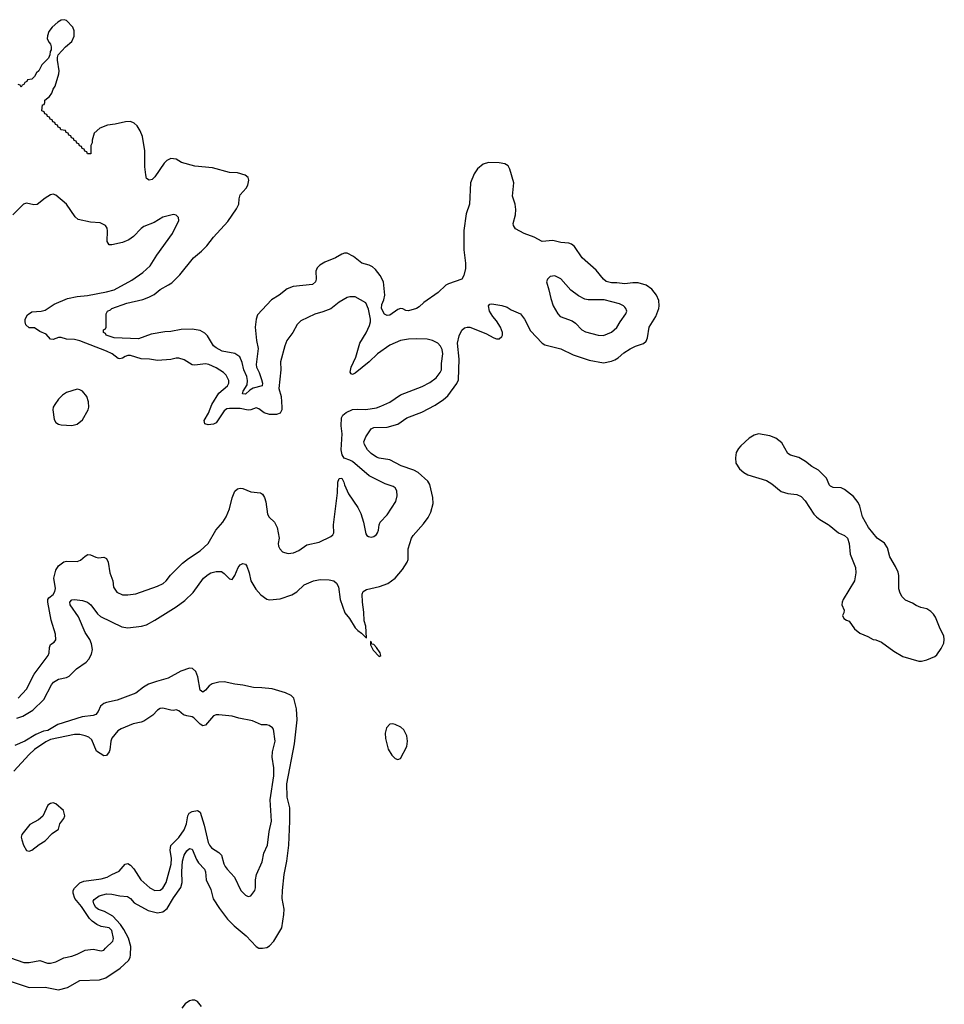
# Model space of a CAD drawing. Header units: inches. Extents: x 1245430 to 1420861, y 606325 to 671315.
# Tile 319 of 319: x 1413940 to 1420861, y 650918 to 658292. Entities that reach past the tile are written whole.
import ezdxf

# ---------------------------------------------------------------- set-up
doc = ezdxf.new("R2010")
doc.units = ezdxf.units.IN
doc.header["$MEASUREMENT"] = 0
doc.layers.add('B4615', color=7, linetype='Continuous')
doc.layers.add('B4625', color=7, linetype='Continuous')

msp = doc.modelspace()

# ---------------------------------------------------------------- linework, layer by layer
at = {"layer": 'B4615', "color": 5}
for points, elevation in [([(1413918, 653062), (1413963.5, 653076.5), (1414038.2, 653121.8), (1414119, 653201), (1414178.3, 653310), (1414193.6, 653330), (1414230, 653354), (1414290, 653365.3), (1414310, 653376.5), (1414365.1, 653430), (1414438.3, 653481.7), (1414457.4, 653502.6), (1414478.1, 653541.8), (1414483.7, 653576.3), (1414478, 653618), (1414464.1, 653650), (1414430, 653703.1), (1414380.1, 653819.9), (1414317.8, 653910), (1414313.7, 653930), (1414330, 653947.4), (1414350, 653949.1), (1414410, 653941.3), (1414448, 653930), (1414470.8, 653910.8), (1414522.9, 653843), (1414543.8, 653823.8), (1414705.2, 653745.2), (1414750, 653737.5), (1414850.8, 653749.2), (1414890, 653760.9), (1414950, 653794.9), (1415110, 653894), (1415176.8, 653943.2), (1415237.3, 654002.7), (1415315.3, 654110), (1415350, 654137.8), (1415370, 654150.2), (1415410, 654160.2), (1415450, 654158.5), (1415470, 654145.7), (1415510, 654103.7), (1415530, 654100.3), (1415549.7, 654130), (1415574.2, 654190), (1415590, 654208.9), (1415610, 654219.6), (1415630, 654214.9), (1415639.3, 654199.3), (1415656.8, 654150), (1415669.4, 654089.4), (1415706.3, 654026.3), (1415744.5, 653984.5), (1415790, 653953), (1415810, 653948.2), (1415890, 653955), (1415976, 653984), (1416013.5, 654006.5), (1416070, 654059.3), (1416138, 654090), (1416190, 654099.3), (1416257.5, 654097.5), (1416290.2, 654090.2), (1416311.9, 654071.9), (1416325.8, 654045.8), (1416339.6, 653950), (1416374, 653850), (1416407.9, 653807.9), (1416450, 653738.8), (1416470, 653718), (1416499.1, 653699.1), (1416530, 653664.7), (1416536.4, 653663.6), (1416531.1, 653750), (1416518.9, 653790), (1416516.3, 653856.3), (1416504.7, 653930), (1416503, 653990), (1416510.9, 654009.1), (1416534.8, 654025.2), (1416632.2, 654047.8), (1416694.5, 654070), (1416749.8, 654110.2), (1416805.1, 654174.9), (1416840.4, 654230), (1416848.1, 654250), (1416848.6, 654330), (1416873.3, 654410), (1416884, 654430), (1416962.3, 654517.7), (1416996.6, 654563.4), (1417016.2, 654603.8), (1417035, 654670), (1417032.7, 654712.7), (1417009.8, 654810.2), (1416995.4, 654835.4), (1416921.7, 654901.7), (1416890, 654919.9), (1416796.3, 654950), (1416710, 654996.8), (1416631.3, 655008.7), (1416610, 655016.3), (1416570, 655042.8), (1416544.4, 655070), (1416521.6, 655110), (1416516.4, 655130), (1416530, 655168), (1416570, 655228.5), (1416590, 655237.1), (1416690, 655239.7), (1416770, 655264), (1416837.4, 655310), (1416950, 655354.2), (1417050, 655404.3), (1417112.4, 655447.6), (1417143.9, 655476.1), (1417211.9, 655568.1), (1417224.8, 655595.2), (1417229.9, 655750.1), (1417217.8, 655870), (1417230, 655924), (1417250, 655966.4), (1417270, 655983.7), (1417290, 655990.3), (1417310, 655990.3), (1417430, 655942), (1417489.5, 655909.5), (1417510, 655902.9), (1417530, 655902.6), (1417550, 655919.3), (1417554.6, 655930), (1417554.4, 655950), (1417539.8, 655990), (1417510, 656038), (1417480.7, 656070), (1417457.2, 656110), (1417448.7, 656150), (1417458, 656162), (1417475.3, 656164.7), (1417550, 656153), (1417590, 656138.3), (1417619.2, 656119.2), (1417688.3, 656088.3), (1417718, 656050), (1417763.1, 655963.1), (1417850, 655870.2), (1417870, 655856.8), (1417990, 655827), (1418083.2, 655783.2), (1418202, 655742), (1418310, 655723), (1418370, 655734.4), (1418395.8, 655744.2), (1418420.4, 655759.6), (1418462.7, 655797.3), (1418510, 655827.5), (1418550, 655848.1), (1418610, 655867.2), (1418630, 655884.2), (1418639.8, 655910), (1418651.6, 655990), (1418701, 656070), (1418725.2, 656130), (1418727.3, 656150), (1418724.3, 656190), (1418706.8, 656230), (1418673.1, 656273.1), (1418630, 656303.9), (1418570, 656321.5), (1418530, 656322.6), (1418470, 656314.5), (1418410, 656321.6), (1418370, 656320.5), (1418330, 656330.7), (1418308.9, 656348.9), (1418255.5, 656415.5), (1418150.8, 656510), (1418093.3, 656593.3), (1418070, 656611.6), (1418050, 656619.1), (1417990, 656623), (1417930, 656638.6), (1417850, 656631.1), (1417790, 656664.6), (1417717, 656690), (1417650, 656726.2), (1417635.5, 656750), (1417634.9, 656765.1), (1417650.9, 656830), (1417652.8, 656870), (1417649.2, 656910), (1417627.8, 656970), (1417638, 657070), (1417610, 657173.2), (1417597.2, 657197.3), (1417572.1, 657212.1), (1417530, 657219.2), (1417450, 657221.8), (1417409.3, 657210.7), (1417365.6, 657174.4), (1417342.2, 657137.8), (1417315, 657070), (1417306.9, 656910), (1417281.7, 656838.3), (1417265.4, 656714.6), (1417264.2, 656570), (1417277.3, 656470), (1417276.5, 656430), (1417264.5, 656375.5), (1417250.2, 656349.8), (1417150, 656314.7), (1417130, 656303), (1417072.4, 656250), (1416965, 656175), (1416930, 656141.3), (1416910, 656128.5), (1416850, 656111.8), (1416830, 656114.5), (1416807.7, 656127.7), (1416790, 656129.6), (1416770, 656122.4), (1416710, 656078.9), (1416690, 656075.8), (1416670, 656087.6), (1416647.5, 656130), (1416650, 656159.1), (1416665.2, 656194.8), (1416671.8, 656230), (1416661.8, 656330), (1416637.2, 656377.2), (1416602.2, 656422.2), (1416581.4, 656441.4), (1416555.2, 656455.2), (1416500.7, 656470), (1416438.6, 656518.6), (1416390, 656542.7), (1416370, 656542.7), (1416350, 656536.4), (1416303, 656510), (1416222.9, 656477.1), (1416185.2, 656454.8), (1416166.1, 656433.9), (1416156.9, 656410), (1416158.3, 656350), (1416152.9, 656330), (1416132.4, 656310), (1415987, 656293), (1415943, 656277), (1415882, 656230), (1415824.9, 656195.1), (1415719.1, 656080.9), (1415708.6, 656050), (1415701.7, 655990), (1415712.1, 655890), (1415723.6, 655830), (1415710.8, 655710), (1415713.2, 655690), (1415732.7, 655650), (1415750, 655597.3), (1415756.9, 655570), (1415755.3, 655550), (1415686.9, 655533.1), (1415661.9, 655518.1), (1415630, 655489), (1415608.7, 655490), (1415613.7, 655510), (1415641.4, 655558.6), (1415645.6, 655590), (1415639.1, 655619.1), (1415617.3, 655670), (1415606.2, 655726.1), (1415586.6, 655766.6), (1415550, 655791.3), (1415456, 655810), (1415410, 655833.7), (1415389.8, 655850), (1415344.9, 655924.9), (1415324.3, 655944.3), (1415290, 655964.2), (1415230, 655973.7), (1415147.8, 655972.2), (1415070, 655956), (1415026.4, 655953.6), (1414922.5, 655937.5), (1414830, 655901.3), (1414646, 655910), (1414586, 655930), (1414582, 655942), (1414566, 655950), (1414566, 655970), (1414582, 655978), (1414586, 655990), (1414586, 656090), (1414598, 656110), (1414620.2, 656119.8), (1414629.2, 656130), (1414742, 656170), (1414862.2, 656197.8), (1414906.5, 656213.5), (1414945.2, 656234.8), (1414990, 656271.2), (1415054.3, 656305.7), (1415077.4, 656322.6), (1415137.8, 656382.2), (1415240.5, 656510), (1415300.9, 656559.1), (1415340.9, 656599.1), (1415390, 656663.1), (1415498.5, 656781.5), (1415563.6, 656876.4), (1415579.7, 656910), (1415581.3, 656950), (1415590, 656981), (1415634, 657030), (1415646.6, 657053.4), (1415654, 657090), (1415649.2, 657110), (1415627.8, 657127.8), (1415570, 657146.3), (1415510, 657148), (1415383.7, 657183.7), (1415250, 657194.7), (1415150, 657223.7), (1415110, 657247), (1415070, 657253.2), (1415041.1, 657238.9), (1415022, 657218), (1414950, 657115.3), (1414930, 657095.3), (1414908, 657090), (1414890, 657102), (1414882.7, 657130), (1414877.2, 657190), (1414877.2, 657310), (1414858.4, 657418.4), (1414841.2, 657461.2), (1414818, 657498), (1414797, 657517), (1414770, 657529.4), (1414732.8, 657527.2), (1414654, 657510), (1414596.8, 657503.2), (1414539.8, 657480.2), (1414498, 657442), (1414482, 657390), (1414482, 657370), (1414472, 657350), (1414472, 657288), (1414447.3, 657287.3), (1414442, 657302), (1414427.3, 657307.3), (1414422, 657322), (1414407.3, 657327.3), (1414402, 657342), (1414387.3, 657347.3), (1414382, 657362), (1414367.3, 657367.3), (1414362, 657382), (1414347.3, 657387.3), (1414342, 657402), (1414327.3, 657407.3), (1414322, 657422), (1414307.3, 657427.3), (1414302, 657442), (1414287.3, 657447.3), (1414282, 657462), (1414247.3, 657467.3), (1414242, 657482), (1414227.3, 657487.3), (1414222, 657502), (1414207.3, 657507.3), (1414202, 657522), (1414187.3, 657527.3), (1414182, 657542), (1414167.3, 657547.3), (1414162, 657562), (1414147.3, 657567.3), (1414142, 657582), (1414127.3, 657587.3), (1414122, 657602), (1414106, 657610), (1414110, 657654), (1414122, 657658), (1414128, 657672), (1414128.7, 657690), (1414162, 657718), (1414179, 657741), (1414190, 657772), (1414205.2, 657794.8), (1414233.2, 657886.8), (1414234, 657910), (1414222, 657990), (1414222, 658010), (1414228.7, 658030), (1414282.7, 658090), (1414329.6, 658130.3), (1414347, 658170), (1414347, 658210), (1414337.2, 658237.2), (1414290, 658285.2), (1414272.5, 658292.5), (1414250, 658289.3), (1414225.5, 658274.5), (1414182.8, 658237.2), (1414157.1, 658202.9), (1414147.3, 658172.7), (1414146, 658150), (1414160.5, 658120.5), (1414170.8, 658110), (1414176, 658090), (1414174, 658066), (1414166.8, 658053.2), (1414164.7, 658030), (1414155.3, 658004.7), (1414105.4, 657954.6), (1414082, 657910), (1414064.7, 657895.3), (1414050, 657868), (1414030, 657848), (1413998, 657842), (1413994, 657830), (1413978, 657822), (1413970, 657806), (1413958, 657802), (1413950, 657786), (1413942, 657802), (1413927.3, 657807.3)], 760), ([(1413928.1, 653210), (1413990, 653278.3), (1414048, 653390), (1414152.2, 653530), (1414160.4, 653550), (1414163.1, 653590), (1414170, 653614), (1414197.2, 653630), (1414211.2, 653648.8), (1414207.8, 653690), (1414175, 653795), (1414148.9, 653930), (1414149.8, 653950), (1414157.8, 653962.2), (1414190, 653987.6), (1414201.8, 654010), (1414206.7, 654033.3), (1414196, 654110), (1414209.1, 654170.9), (1414230, 654202.6), (1414270, 654232.9), (1414290, 654238.3), (1414370, 654234.3), (1414395.5, 654244.5), (1414430, 654275.8), (1414450, 654286.7), (1414470, 654284.9), (1414510, 654266.3), (1414530, 654263.1), (1414570, 654266.7), (1414590, 654258), (1414602.6, 654230), (1414613.6, 654150), (1414637.4, 654090), (1414641.6, 654041.6), (1414666.1, 654006.1), (1414710, 653984.9), (1414750, 653984.6), (1414810, 653993.1), (1414972.3, 654050), (1415013, 654070), (1415035.4, 654090), (1415067.5, 654132.5), (1415158.5, 654221.5), (1415203, 654257), (1415290, 654315.3), (1415349.7, 654370), (1415407.1, 654470), (1415461.2, 654530), (1415484.7, 654570), (1415511, 654630), (1415530, 654711), (1415550, 654760.7), (1415570, 654779.1), (1415590, 654783.8), (1415610, 654781.6), (1415670, 654756.4), (1415742, 654750), (1415758, 654738), (1415772.8, 654712.8), (1415782.5, 654682.5), (1415795.8, 654590), (1415807.6, 654567.6), (1415847.7, 654530), (1415868, 654490), (1415881.1, 654410), (1415875.5, 654370), (1415878, 654350), (1415887.7, 654330), (1415907.1, 654307.1), (1415921.3, 654301.3), (1415950, 654294.9), (1415990, 654299.3), (1416030, 654317.6), (1416090, 654359.5), (1416180.6, 654379.4), (1416270, 654422.4), (1416284.7, 654435.3), (1416291.4, 654450), (1416289.6, 654510), (1416318.7, 654750), (1416320.9, 654830), (1416330, 654856), (1416350, 654858.8), (1416366.8, 654830), (1416370.7, 654810), (1416401.4, 654741.4), (1416470, 654639.1), (1416493.5, 654593.5), (1416514, 654530), (1416530, 654442), (1416538, 654430), (1416550, 654422.8), (1416570, 654417.3), (1416590, 654420.7), (1416610, 654436), (1416617, 654450), (1416624.5, 654470), (1416629.5, 654510), (1416638, 654530), (1416690, 654583.8), (1416754.8, 654685.2), (1416765.6, 654725.6), (1416762.7, 654762.7), (1416750, 654786), (1416735.8, 654795.8), (1416676.6, 654816.6), (1416555.4, 654875.4), (1416430, 654982.7), (1416410, 654994.5), (1416368.5, 655008.5), (1416353.8, 655033.8), (1416346.2, 655070), (1416353.5, 655190), (1416345.7, 655250), (1416348.1, 655310), (1416359.6, 655330), (1416383.6, 655350), (1416430, 655372.9), (1416470, 655376.2), (1416530, 655373.6), (1416610, 655386.5), (1416643.1, 655396.9), (1416711.1, 655428.9), (1416790, 655482.7), (1416953.5, 655546.5), (1417010, 655574.3), (1417057.1, 655610), (1417088.5, 655650), (1417096.4, 655670), (1417097.5, 655717.5), (1417107.3, 655790), (1417102.7, 655822.7), (1417090, 655847.4), (1417069.3, 655869.3), (1417030, 655890.8), (1416990, 655898.9), (1416910, 655901.8), (1416850, 655899.8), (1416790, 655890.8), (1416710, 655853.8), (1416618.8, 655790), (1416555.6, 655730), (1416450, 655645.1), (1416430, 655636), (1416420.1, 655640.1), (1416412.9, 655652.9), (1416421.2, 655690), (1416455.1, 655764.9), (1416486, 655870), (1416533, 655947), (1416558.2, 656001.8), (1416565.5, 656030), (1416565.3, 656050), (1416550, 656125.2), (1416530, 656172.3), (1416450, 656215.6), (1416410, 656216.9), (1416390, 656211.3), (1416330, 656176.9), (1416270, 656127.1), (1416210, 656103.5), (1416150, 656087.1), (1416043.4, 656036.6), (1416016, 656010), (1415985.3, 655950), (1415940.3, 655890), (1415923.7, 655850), (1415891.7, 655730), (1415895.3, 655670), (1415880.7, 655530), (1415897.3, 655470), (1415902.9, 655390), (1415901.3, 655370), (1415890, 655346), (1415863.2, 655336.8), (1415810, 655336.8), (1415770, 655348.2), (1415730, 655378.7), (1415710, 655386.6), (1415670, 655370.7), (1415650, 655368.1), (1415590, 655379.9), (1415510, 655381.6), (1415490, 655377.8), (1415470, 655363.9), (1415410, 655273.5), (1415390, 655264.4), (1415350, 655257.8), (1415324.8, 655264.8), (1415320.3, 655290), (1415353.6, 655346.4), (1415379, 655410), (1415430, 655496.2), (1415496.3, 655550), (1415506.3, 655570), (1415504.2, 655590), (1415484.7, 655630), (1415466, 655650), (1415410, 655686.2), (1415355.1, 655710), (1415330, 655714.8), (1415250, 655704.4), (1415230, 655708.3), (1415170, 655746), (1415130, 655756.9), (1415110, 655758), (1415070, 655748.5), (1414970, 655740.4), (1414910, 655749.8), (1414850, 655751.6), (1414770, 655776.5), (1414750, 655776.2), (1414730, 655769.9), (1414710, 655756.6), (1414690, 655752.5), (1414675.5, 655755.5), (1414630.6, 655790.6), (1414589.8, 655810), (1414390, 655886.8), (1414350, 655897.5), (1414290, 655901), (1414250, 655913.1), (1414230, 655913.2), (1414190, 655898.2), (1414170, 655900.9), (1414137.4, 655937.4), (1414090, 655957.6), (1414050, 655985.2), (1414010, 655984.3), (1413986, 656006), (1413979.4, 656030), (1413980.1, 656050), (1413997.9, 656082.1), (1414030, 656105.3), (1414101.2, 656110), (1414130, 656117.6), (1414198.5, 656161.5), (1414296.6, 656203.4), (1414370, 656219.5), (1414447, 656227), (1414590, 656254.2), (1414647, 656270), (1414779.2, 656340.8), (1414861.4, 656398.6), (1414915.1, 656450), (1414967.3, 656530), (1415083.7, 656690), (1415131.5, 656788.5), (1415129, 656810), (1415110, 656829), (1415090, 656832.3), (1415010, 656814), (1414946.2, 656773.8), (1414870, 656743.6), (1414850, 656729.5), (1414791.8, 656668.2), (1414756.1, 656643.9), (1414710, 656623.9), (1414630, 656605.1), (1414610, 656607), (1414594, 656630), (1414597.4, 656710), (1414594.7, 656730), (1414582.7, 656750), (1414542, 656770), (1414470, 656777), (1414377.1, 656797), (1414355.6, 656815.6), (1414290, 656910.9), (1414210, 656977.6), (1414190, 656986.3), (1414170, 656981), (1414130, 656955.4), (1414070, 656909.3), (1414046.1, 656906.1), (1413990, 656917.1), (1413969, 656910), (1413887.9, 656830)], 780), ([(1420000, 654810.5), (1419978.5, 654858.5), (1419918.8, 654918.8), (1419870, 654946.3), (1419822.9, 654982.9), (1419773.5, 655013.5), (1419710, 655031.2), (1419690, 655043.6), (1419643.9, 655123.9), (1419599.4, 655159.4), (1419556, 655176), (1419470, 655189.9), (1419438.4, 655181.6), (1419401.4, 655158.6), (1419337.9, 655102.1), (1419319.7, 655080.3), (1419304.2, 655050), (1419297.1, 655010), (1419300.6, 654970), (1419329.1, 654929.1), (1419360.1, 654900.1), (1419390, 654882.7), (1419530, 654842.2), (1419570, 654815.5), (1419639, 654759), (1419690, 654743.2), (1419756.5, 654736.5), (1419790, 654722), (1419820.8, 654690), (1419885.7, 654590), (1419903.7, 654570), (1419928.7, 654548.7), (1419992.9, 654512.8), (1420000, 654506.8)], 760), ([(1413868.8, 651091.2), (1414010, 651044.3), (1414130, 651047.7), (1414230, 651025.4), (1414296.4, 651043.6), (1414390, 651095.9), (1414538.1, 651101.9), (1414583.7, 651116.3), (1414692.3, 651187.7), (1414754.1, 651245.9), (1414766, 651270), (1414769.9, 651290), (1414770.6, 651350), (1414753, 651413.1), (1414719.3, 651479.3), (1414695.2, 651515.2), (1414637.3, 651577.3), (1414573.7, 651613.7), (1414530, 651628.3), (1414510, 651643), (1414493.8, 651670), (1414489.8, 651690), (1414496.6, 651703.4), (1414535.6, 651730), (1414590, 651744.5), (1414630, 651743.2), (1414690, 651730.1), (1414746.3, 651726.3), (1414768.9, 651710), (1414797.3, 651677.3), (1414902, 651622), (1414970, 651603.2), (1415010, 651610.1), (1415043.8, 651636.2), (1415090, 651715.6), (1415146.3, 651793.6), (1415156.1, 651830), (1415152.2, 651912.2), (1415158.1, 651990), (1415170, 652034.3), (1415190, 652067.8), (1415210, 652084.2), (1415230, 652080.8), (1415261.9, 652001.9), (1415277.5, 651977.5), (1415323.8, 651930), (1415330.7, 651910), (1415335.9, 651850), (1415370, 651778.4), (1415388.9, 651708.9), (1415434.7, 651634.7), (1415496.2, 651556.2), (1415544.9, 651504.9), (1415636.1, 651430), (1415710, 651350.3), (1415730, 651339.6), (1415757.8, 651337.7), (1415790, 651344.9), (1415810, 651357.3), (1415842, 651390), (1415902, 651490), (1415917.3, 651590), (1415918.2, 651630), (1415903.4, 651710), (1415905.7, 651770), (1415918.5, 651890), (1415938.9, 651990), (1415953.8, 652110), (1415963, 652290), (1415962, 652390), (1415942.7, 652470), (1415938.4, 652570), (1415996.3, 652870), (1416015.9, 653050), (1416010.7, 653130), (1415992.9, 653210), (1415971.2, 653231.2), (1415930, 653249.8), (1415830, 653280.2), (1415751.1, 653288.9), (1415688.7, 653290), (1415610, 653309), (1415550, 653314.8), (1415470, 653333.8), (1415430, 653330.8), (1415381.2, 653318.8), (1415357.3, 653302.7), (1415330, 653269.8), (1415310, 653256), (1415289.9, 653269.9), (1415272.4, 653370), (1415258.4, 653410), (1415233.9, 653433.9), (1415210, 653435), (1415145.5, 653414.5), (1415050, 653360.7), (1414963.4, 653336.6), (1414905, 653315), (1414866.8, 653293.2), (1414810, 653248), (1414670, 653196.8), (1414590, 653178.4), (1414570.1, 653169.9), (1414544.9, 653150), (1414525.7, 653110), (1414510, 653088.7), (1414490, 653081.6), (1414407.9, 653072.1), (1414225.9, 653014.1), (1414150.4, 652970), (1414117.3, 652962.7), (1414061.3, 652938.7), (1413977.3, 652890), (1413903.6, 652856.4)], 760), ([(1413870, 651265.2), (1413971.4, 651231.4), (1414010, 651232.4), (1414090, 651246.3), (1414147, 651227), (1414170, 651225.2), (1414210, 651235.6), (1414270, 651267), (1414330, 651279.5), (1414370, 651293.1), (1414430, 651323.1), (1414490, 651332.4), (1414550, 651317.6), (1414570, 651323.1), (1414580.9, 651339.1), (1414637.1, 651390), (1414641.4, 651410), (1414630.5, 651470), (1414609.4, 651490), (1414550, 651502.2), (1414516, 651516), (1414480.9, 651540.9), (1414461.4, 651561.4), (1414403.4, 651650), (1414352.1, 651710), (1414338.6, 651750), (1414339.9, 651770), (1414350, 651789.1), (1414390, 651827), (1414418.8, 651841.2), (1414550, 651857.5), (1414594.3, 651870), (1414630, 651891.3), (1414684.7, 651915.3), (1414730, 651967.4), (1414750, 651972.9), (1414770, 651959.6), (1414793.1, 651933.1), (1414846.4, 651850), (1414914.9, 651790), (1414950, 651770.2), (1414990, 651773.6), (1415010, 651789.1), (1415035.2, 651830), (1415072.3, 651967.7), (1415075.2, 652010), (1415067.2, 652072.8), (1415071.8, 652108.2), (1415130, 652166.5), (1415170, 652223.9), (1415188.1, 652270), (1415198.8, 652330), (1415208.7, 652350), (1415230, 652362.4), (1415270, 652370.2), (1415290, 652357.6), (1415320.4, 652260.4), (1415350, 652130.7), (1415360.3, 652110), (1415375.3, 652090), (1415430, 652055.8), (1415450, 652036.3), (1415468.7, 651970), (1415478.7, 651950), (1415492, 651930), (1415548.6, 651870), (1415594, 651770), (1415630, 651734.8), (1415650, 651726), (1415670, 651731.3), (1415699.3, 651770), (1415703.7, 651790), (1415703.6, 651850), (1415712.6, 651890), (1415754.6, 651985.4), (1415768.4, 652050), (1415794, 652110), (1415806.5, 652213.5), (1415823.9, 652290), (1415813.8, 652450), (1415841.9, 652630), (1415842.1, 652690), (1415830.7, 652770), (1415832.9, 652810), (1415851, 652890), (1415838.3, 652978.3), (1415832.3, 652990), (1415806.7, 653006.7), (1415790, 653011.3), (1415750, 653011.1), (1415681.1, 653041.1), (1415581, 653061), (1415530, 653076.9), (1415430, 653085.1), (1415410, 653085.1), (1415390, 653078.7), (1415331.7, 653010), (1415310, 653005.1), (1415290, 653015.1), (1415243.6, 653063.6), (1415230, 653070.9), (1415190, 653077.6), (1415167, 653087), (1415130, 653116), (1415110, 653122.7), (1415090, 653118.4), (1415070, 653120.5), (1415010, 653135.1), (1414990, 653133.3), (1414970, 653121.6), (1414935.1, 653084.9), (1414870, 653039.2), (1414849.3, 653030.7), (1414790, 653018.7), (1414698.7, 652981.3), (1414673.9, 652966.1), (1414630, 652912.3), (1414622.9, 652890), (1414615.2, 652824.8), (1414610, 652809.3), (1414590, 652782.7), (1414570, 652778), (1414515.3, 652815.3), (1414478.5, 652898.5), (1414457.9, 652917.9), (1414429.8, 652929.8), (1414390, 652937.7), (1414350, 652938.9), (1414170, 652900.9), (1414135.6, 652884.4), (1414050, 652826.3), (1414011.3, 652790), (1413896.8, 652663.2)], 780), ([(1415301.5, 650901.5), (1415270, 650938.9), (1415250, 650949), (1415230, 650949.8), (1415210, 650943.1), (1415178.9, 650921.1), (1415153.2, 650890)], 760)]:
    msp.add_lwpolyline(points, dxfattribs=dict(at, elevation=elevation))
for points, elevation in [([(1417946.8, 656373.2), (1417910.7, 656369.3), (1417899.8, 656360.2), (1417891, 656350), (1417884, 656330), (1417902, 656270), (1417914.8, 656205.2), (1417933, 656150), (1417968, 656090), (1417984.9, 656070), (1418076.7, 656036.7), (1418100.2, 656020.2), (1418148.2, 655970), (1418175.9, 655955.9), (1418271.3, 655930), (1418310, 655926.3), (1418370, 655952), (1418410, 655988.2), (1418434.3, 656030), (1418478.4, 656090), (1418484.5, 656110), (1418478, 656130), (1418470, 656139.3), (1418459.3, 656150), (1418430, 656163.6), (1418314.9, 656194.9), (1418195.1, 656195.1), (1418170, 656199.7), (1418123.7, 656223.7), (1418066.7, 656266.7), (1417990, 656352)], 780), ([(1414370, 655525.1), (1414290, 655499.6), (1414260.6, 655479.4), (1414230, 655449.3), (1414202, 655410), (1414190.6, 655390), (1414188, 655370), (1414197.5, 655297.5), (1414210, 655276), (1414230, 655262.8), (1414250, 655257.3), (1414330, 655253.4), (1414370, 655262), (1414410, 655294.8), (1414451.8, 655370), (1414456.2, 655390), (1414455.6, 655430), (1414442, 655470), (1414409.2, 655510), (1414390, 655520.7)], 820), ([(1416564.7, 653635.3), (1416566, 653610), (1416585.7, 653570), (1416630, 653523.1), (1416642.7, 653530), (1416636.9, 653550), (1416610, 653591.6), (1416590, 653612), (1416576.5, 653616.5), (1416570, 653633.2)], 760), ([(1416730, 653019.2), (1416710, 653015.6), (1416684.4, 652990), (1416675.9, 652950), (1416678, 652910), (1416698.6, 652830), (1416724.9, 652784.9), (1416750, 652760.2), (1416770, 652751.3), (1416790, 652760.3), (1416838.8, 652850), (1416843.9, 652890), (1416837, 652930), (1416814.5, 652974.5), (1416793.5, 652993.5), (1416750, 653014)], 760), ([(1414190, 652426), (1414170, 652422.7), (1414150.5, 652409.5), (1414112, 652328), (1414080.3, 652299.7), (1414016.2, 652263.8), (1413955.3, 652190), (1413951.7, 652170), (1413954.9, 652150), (1413969.2, 652109.2), (1413990, 652070.5), (1414010, 652064.4), (1414030, 652073.7), (1414084.7, 652115.3), (1414130, 652142.3), (1414182.2, 652197.8), (1414229.3, 652230), (1414240.9, 652270), (1414269.3, 652310), (1414277, 652330), (1414266.6, 652370), (1414210, 652419.3)], 820)]:
    msp.add_lwpolyline(points, close=True, dxfattribs=dict(at, elevation=elevation))
at = {"layer": 'B4625', "color": 5, "elevation": 760}
msp.add_lwpolyline([(1420000, 654506.8), (1420068.6, 654448.6), (1420114, 654430), (1420137.1, 654410), (1420150.3, 654370.3), (1420155.6, 654290), (1420195.6, 654190), (1420199.2, 654150), (1420188.7, 654090), (1420104, 653950), (1420097.3, 653930), (1420094.8, 653910), (1420110.7, 653870), (1420108.2, 653850), (1420098.7, 653830), (1420108.1, 653808.1), (1420130, 653794), (1420150, 653788), (1420189.1, 653729.1), (1420230, 653697.1), (1420290, 653672.7), (1420330, 653650.6), (1420350, 653647.7), (1420390, 653630.4), (1420483.1, 653563.1), (1420550, 653522.6), (1420670, 653488.4), (1420690, 653488.4), (1420730, 653497.6), (1420790, 653523.1), (1420804.8, 653535.2), (1420837.8, 653582.2), (1420857.5, 653622.5), (1420861.4, 653650), (1420856.9, 653676.9), (1420829.9, 653729.9), (1420796.5, 653816.5), (1420781.1, 653841.1), (1420761.1, 653861.1), (1420730, 653879), (1420685.1, 653890), (1420650, 653905), (1420622.9, 653922.9), (1420570, 653946.1), (1420546.6, 653970), (1420530, 653998), (1420522.1, 654030), (1420520.2, 654130), (1420514.8, 654154.8), (1420496.7, 654196.7), (1420453.7, 654270), (1420436.1, 654336.1), (1420412.7, 654372.7), (1420358, 654410), (1420294.4, 654490), (1420248.4, 654570), (1420229.9, 654650), (1420217.2, 654677.2), (1420180.9, 654720.9), (1420114.4, 654774.4), (1420090, 654786.5), (1420030, 654789.9), (1420010, 654798.9), (1420000.2, 654810), (1420000, 654810.5)], dxfattribs=at)

doc.saveas('drawing.dxf')
